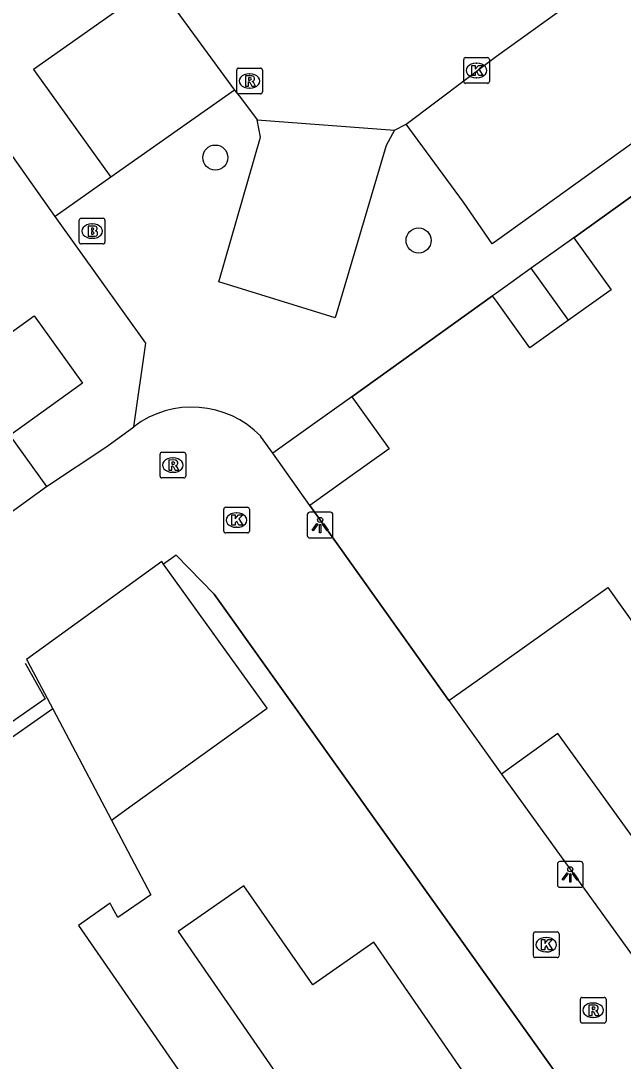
# Model space of a CAD drawing. Extents: x 159265 to 160143, y 383413 to 384319.
# Drawn here: x 159481.49 to 159504.94, y 383502.51 to 383543.03 of the extents above; entities that cross this region are included whole.
import ezdxf

# ---------------------------------------------------------------- set-up
doc = ezdxf.new("R2010")
doc.units = 0
for name, color, linetype in [('IMGEO_Boom', 7, 'Continuous'), ('IMGEO_Brandkraan', 7, 'Continuous'), ('IMGEO_Kolk', 7, 'Continuous'), ('IMGEO_Lichtpunt', 7, 'Continuous'), ('IMGEO_Muur', 7, 'Continuous'), ('IMGEO_Pand', 7, 'Continuous'), ('IMGEO_Rijbaan_lokaal_open', 7, 'Continuous'), ('IMGEO_Rioolput', 7, 'Continuous'), ('IMGEO_Voetpad_open', 7, 'Continuous')]:
    doc.layers.add(name, color=color, linetype=linetype)

msp = doc.modelspace()

# ---------------------------------------------------------------- linework, layer by layer
at = {"layer": 'IMGEO_Boom'}
for centre in [(159489.059, 383537.701), (159496.972, 383534.473)]:
    msp.add_circle(centre, 0.489, dxfattribs=at)
at = {"layer": 'IMGEO_Brandkraan'}
for p, q in [((159483.761, 383534.41), (159483.761, 383535.262)), ((159483.836, 383535.336), (159484.688, 383535.336)), ((159484.762, 383535.262), (159484.762, 383534.41)), ((159484.249, 383535.116), (159484.274, 383535.116)), ((159484.272, 383534.556), (159484.247, 383534.556)), ((159484.688, 383534.336), (159483.836, 383534.336))]:
    msp.add_line(p, q, dxfattribs=at)
for points in [[(159483.761, 383534.41), (159483.761, 383535.262)], [(159483.836, 383535.336), (159484.688, 383535.336)], [(159484.762, 383535.262), (159484.762, 383534.41)], [(159484.109, 383535.036), (159484.109, 383534.636), (159484.322, 383534.636)], [(159484.34, 383535.036), (159484.109, 383535.036)], [(159484.288, 383534.955), (159484.234, 383534.955), (159484.234, 383534.879)], [(159484.234, 383534.879), (159484.287, 383534.879)], [(159484.296, 383534.803), (159484.234, 383534.803), (159484.234, 383534.722)], [(159484.234, 383534.722), (159484.296, 383534.722)], [(159484.688, 383534.336), (159483.836, 383534.336)]]:
    msp.add_lwpolyline(points, dxfattribs=at)
for centre, radius, start, end in [((159483.838, 383535.26), 0.0765, 91.552, 178.448), ((159483.838, 383535.26), 0.0765, 91.552, 178.448), ((159484.686, 383535.26), 0.0765, 1.552, 88.448), ((159484.686, 383535.26), 0.0765, 1.552, 88.448), ((159484.289, 383534.917), 0.0379, 267.8285, 90.9355), ((159484.344, 383534.891), 0.145, 59.4692, 91.5367), ((159484.369, 383534.938), 0.0922, 285.5137, 58.1501), ((159484.374, 383534.746), 0.105, 301.3115, 78.989), ((159484.297, 383534.762), 0.0404, 269.8759, 90.5077), ((159484.328, 383534.887), 0.251, 268.6676, 293.5347), ((159483.838, 383534.412), 0.0765, 181.552, 268.448), ((159483.838, 383534.412), 0.0765, 181.552, 268.448), ((159484.686, 383534.412), 0.0765, 271.552, 358.448), ((159484.686, 383534.412), 0.0765, 271.552, 358.448)]:
    msp.add_arc(centre, radius, start, end, dxfattribs=at)
for centre, major_axis, ratio, start_param, end_param in [((159484.248, 383534.836), (-0.387, 0.002), 0.722429, 4.712389, 7.853982), ((159484.273, 383534.836), (-0.39, 0.002), 0.717154, 1.570796, 4.712389)]:
    msp.add_ellipse(centre, major_axis=major_axis, ratio=ratio, start_param=start_param, end_param=end_param, dxfattribs=at)
at = {"layer": 'IMGEO_Kolk'}
for p, q in [((159498.729, 383540.666), (159498.729, 383541.518)), ((159498.804, 383541.592), (159499.656, 383541.592)), ((159499.217, 383541.372), (159499.242, 383541.372)), ((159499.73, 383541.518), (159499.73, 383540.666)), ((159499.656, 383540.592), (159498.804, 383540.592)), ((159499.24, 383540.812), (159499.215, 383540.812)), ((159489.387, 383523.156), (159489.387, 383524.008)), ((159489.462, 383524.082), (159490.314, 383524.082)), ((159490.388, 383524.008), (159490.388, 383523.156)), ((159489.875, 383523.862), (159489.9, 383523.862)), ((159490.314, 383523.082), (159489.462, 383523.082)), ((159489.898, 383523.302), (159489.873, 383523.302)), ((159501.441, 383506.621), (159501.441, 383507.473)), ((159501.516, 383507.547), (159502.368, 383507.547)), ((159501.929, 383507.327), (159501.954, 383507.327)), ((159502.442, 383507.473), (159502.442, 383506.621)), ((159502.368, 383506.547), (159501.516, 383506.547)), ((159501.952, 383506.767), (159501.927, 383506.767))]:
    msp.add_line(p, q, dxfattribs=at)
for points in [[(159498.729, 383540.666), (159498.729, 383541.518)], [(159498.804, 383541.592), (159499.656, 383541.592)], [(159499.73, 383541.518), (159499.73, 383540.666)], [(159499.05, 383541.292), (159499.173, 383541.292), (159499.173, 383541.141), (159499.303, 383541.292), (159499.467, 383541.292), (159499.321, 383541.141), (159499.474, 383540.892), (159499.322, 383540.892), (159499.237, 383541.056), (159499.173, 383540.989), (159499.173, 383540.892), (159499.05, 383540.892), (159499.05, 383541.292)], [(159499.656, 383540.592), (159498.804, 383540.592)], [(159489.387, 383523.156), (159489.387, 383524.008)], [(159489.462, 383524.082), (159490.314, 383524.082)], [(159490.388, 383524.008), (159490.388, 383523.156)], [(159489.708, 383523.782), (159489.831, 383523.782), (159489.831, 383523.631), (159489.961, 383523.782), (159490.125, 383523.782), (159489.979, 383523.631), (159490.132, 383523.382), (159489.98, 383523.382), (159489.895, 383523.546), (159489.831, 383523.479), (159489.831, 383523.382), (159489.708, 383523.382), (159489.708, 383523.782)], [(159490.314, 383523.082), (159489.462, 383523.082)], [(159501.441, 383506.621), (159501.441, 383507.473)], [(159501.516, 383507.547), (159502.368, 383507.547)], [(159502.442, 383507.473), (159502.442, 383506.621)], [(159501.762, 383507.247), (159501.885, 383507.247), (159501.885, 383507.096), (159502.015, 383507.247), (159502.179, 383507.247), (159502.033, 383507.096), (159502.186, 383506.847), (159502.034, 383506.847), (159501.949, 383507.011), (159501.885, 383506.944), (159501.885, 383506.847), (159501.762, 383506.847), (159501.762, 383507.247)], [(159502.368, 383506.547), (159501.516, 383506.547)]]:
    msp.add_lwpolyline(points, dxfattribs=at)
for centre, start, end in [((159498.806, 383541.516), 91.552, 178.448), ((159498.806, 383541.516), 91.552, 178.448), ((159499.654, 383541.516), 1.552, 88.448), ((159499.654, 383541.516), 1.552, 88.448), ((159498.806, 383540.668), 181.552, 268.448), ((159498.806, 383540.668), 181.552, 268.448), ((159499.654, 383540.668), 271.552, 358.448), ((159499.654, 383540.668), 271.552, 358.448), ((159489.464, 383524.006), 91.552, 178.448), ((159489.464, 383524.006), 91.552, 178.448), ((159490.312, 383524.006), 1.552, 88.448), ((159490.312, 383524.006), 1.552, 88.448), ((159489.464, 383523.158), 181.552, 268.448), ((159489.464, 383523.158), 181.552, 268.448), ((159490.312, 383523.158), 271.552, 358.448), ((159490.312, 383523.158), 271.552, 358.448), ((159501.518, 383507.471), 91.552, 178.448), ((159501.518, 383507.471), 91.552, 178.448), ((159502.366, 383507.471), 1.552, 88.448), ((159502.366, 383507.471), 1.552, 88.448), ((159501.518, 383506.623), 181.552, 268.448), ((159501.518, 383506.623), 181.552, 268.448), ((159502.366, 383506.623), 271.552, 358.448), ((159502.366, 383506.623), 271.552, 358.448)]:
    msp.add_arc(centre, 0.0765, start, end, dxfattribs=at)
for centre, major_axis, ratio, start_param, end_param in [((159499.216, 383541.092), (-0.387, 0.002), 0.722429, 4.712389, 7.853982), ((159499.241, 383541.092), (-0.39, 0.002), 0.717154, 1.570796, 4.712389), ((159489.874, 383523.582), (-0.387, 0.002), 0.722429, 4.712389, 7.853982), ((159489.899, 383523.582), (-0.39, 0.002), 0.717154, 1.570796, 4.712389), ((159501.928, 383507.047), (-0.387, 0.002), 0.722429, 4.712389, 7.853982), ((159501.953, 383507.047), (-0.39, 0.002), 0.717154, 1.570796, 4.712389)]:
    msp.add_ellipse(centre, major_axis=major_axis, ratio=ratio, start_param=start_param, end_param=end_param, dxfattribs=at)
at = {"layer": 'IMGEO_Lichtpunt'}
for p, q in [((159493.543, 383523.888), (159492.735, 383523.888)), ((159493.543, 383523.888), (159492.735, 383523.888)), ((159492.641, 383523.793), (159492.641, 383522.986)), ((159492.641, 383523.793), (159492.641, 383522.986)), ((159493.637, 383522.986), (159493.637, 383523.793)), ((159493.637, 383522.986), (159493.637, 383523.793)), ((159492.735, 383522.892), (159493.543, 383522.892)), ((159492.735, 383522.892), (159493.543, 383522.892)), ((159502.379, 383510.187), (159502.379, 383509.38)), ((159502.379, 383510.187), (159502.379, 383509.38)), ((159503.281, 383510.282), (159502.473, 383510.282)), ((159503.281, 383510.282), (159502.473, 383510.282)), ((159503.375, 383509.38), (159503.375, 383510.187)), ((159503.375, 383509.38), (159503.375, 383510.187)), ((159502.473, 383509.286), (159503.281, 383509.286)), ((159502.473, 383509.286), (159503.281, 383509.286))]:
    msp.add_line(p, q, dxfattribs=at)
for points in [[(159493.015, 383523.457), (159493.054, 383523.429), (159492.866, 383523.167), (159492.828, 383523.194), (159493.015, 383523.457)], [(159493.117, 383523.409), (159493.164, 383523.409), (159493.164, 383523.087), (159493.117, 383523.087), (159493.117, 383523.409)], [(159493.227, 383523.429), (159493.265, 383523.456), (159493.452, 383523.194), (159493.413, 383523.166), (159493.227, 383523.429)], [(159502.753, 383509.851), (159502.792, 383509.823), (159502.604, 383509.561), (159502.566, 383509.588), (159502.753, 383509.851)], [(159502.855, 383509.803), (159502.902, 383509.803), (159502.902, 383509.481), (159502.855, 383509.481), (159502.855, 383509.803)], [(159502.965, 383509.823), (159503.003, 383509.85), (159503.19, 383509.588), (159503.151, 383509.56), (159502.965, 383509.823)]]:
    msp.add_lwpolyline(points, dxfattribs=at)
for centre in [(159493.14, 383523.591), (159502.878, 383509.985)]:
    msp.add_circle(centre, 0.0994, dxfattribs=at)
for centre, start, end in [((159492.735, 383523.793), 90, 180), ((159492.735, 383523.793), 90, 180), ((159493.543, 383523.793), 0, 90), ((159493.543, 383523.793), 0, 90), ((159492.735, 383522.986), 180, 270), ((159492.735, 383522.986), 180, 270), ((159493.543, 383522.986), 270, 0), ((159493.543, 383522.986), 270, 360), ((159502.473, 383510.187), 90, 180), ((159502.473, 383510.187), 90, 180), ((159503.281, 383510.187), 0, 90), ((159503.281, 383510.187), 0, 90), ((159502.473, 383509.38), 180, 270), ((159502.473, 383509.38), 180, 270), ((159503.281, 383509.38), 270, 0), ((159503.281, 383509.38), 270, 360)]:
    msp.add_arc(centre, 0.0946, start, end, dxfattribs=at)
at = {"layer": 'IMGEO_Muur'}
for points in [[(159503.016, 383534.579), (159507.664, 383537.907)], [(159494.37, 383528.389), (159499.853, 383532.314)], [(159498.156, 383516.556), (159492.742, 383524.156)], [(159487.531, 383522.214), (159489.016, 383520.701), (159502.724, 383501.477), (159502.464, 383498.803), (159502.651, 383498.548)], [(159481.651, 383518.018), (159482.429, 383516.62), (159479.511, 383514.594)]]:
    msp.add_lwpolyline(points, dxfattribs=at)
at = {"layer": 'IMGEO_Pand'}
for points in [[(159503.016, 383534.579), (159501.357, 383533.391)], [(159503.016, 383534.579), (159504.468, 383532.552), (159502.808, 383531.363)], [(159501.357, 383533.391), (159500, 383532.419), (159499.853, 383532.314)], [(159502.808, 383531.363), (159501.357, 383533.391)], [(159479.3, 383532.43), (159480.646, 383530.561), (159482.007, 383531.54), (159483.893, 383528.92), (159481.053, 383526.876), (159482.485, 383524.888)], [(159502.808, 383531.363), (159501.305, 383530.287), (159500, 383532.109), (159499.853, 383532.314)], [(159494.37, 383528.389), (159492.756, 383527.233), (159491.295, 383526.187)], [(159494.37, 383528.389), (159495.822, 383526.362), (159494.208, 383525.206), (159492.742, 383524.156)], [(159492.742, 383524.156), (159491.295, 383526.187)], [(159479.549, 383522.772), (159482.485, 383524.888)], [(159487.044, 383521.866), (159486.973, 383521.965), (159481.712, 383518.155), (159481.748, 383518.087), (159482.73, 383516.227)], [(159485.015, 383511.899), (159485.822, 383512.479), (159491.076, 383516.253), (159487.044, 383521.866)], [(159498.156, 383516.556), (159499.562, 383517.557), (159504.339, 383520.96), (159506.044, 383518.566)], [(159482.73, 383516.227), (159479.758, 383514.15), (159479.511, 383514.594), (159473.83, 383510.649)], [(159482.73, 383516.227), (159485.015, 383511.899)], [(159498.156, 383516.556), (159500.198, 383513.689)], [(159510.018, 383513.003), (159509.017, 383512.29), (159509.828, 383511.15), (159506.889, 383509.056), (159502.399, 383515.277), (159500.198, 383513.689)], [(159485.015, 383511.899), (159486.553, 383508.987), (159485.258, 383508.103), (159485.042, 383508.514), (159484.991, 383508.611), (159484.965, 383508.66), (159483.729, 383507.801), (159488.703, 383500.6), (159487.845, 383500), (159486.992, 383499.404), (159488.698, 383496.947), (159491.549, 383492.839), (159486.045, 383488.975)], [(159501.698, 383497.84), (159500.525, 383499.46), (159495.234, 383507.143), (159492.854, 383505.487), (159490.17, 383509.345), (159487.609, 383507.564), (159495.641, 383495.922), (159496.814, 383494.302)]]:
    msp.add_lwpolyline(points, dxfattribs=at)
at = {"layer": 'IMGEO_Rijbaan_lokaal_open'}
for points in [[(159496.488, 383539.005), (159500, 383541.647), (159513.356, 383551.255)], [(159486.755, 383544.503), (159489.801, 383540.323)], [(159489.801, 383540.323), (159490.035, 383540.035), (159490.689, 383539.176)], [(159490.689, 383539.176), (159496.038, 383538.77)], [(159496.038, 383538.77), (159496.488, 383539.005)], [(159482.485, 383524.888), (159484.837, 383526.448), (159485.885, 383527.217)], [(159491.295, 383526.187), (159490.824, 383526.848)], [(159492.742, 383524.156), (159498.156, 383516.556)], [(159502.651, 383498.548), (159502.464, 383498.803), (159502.724, 383501.477), (159489.016, 383520.701), (159487.531, 383522.214), (159487.044, 383521.866)], [(159500.198, 383513.689), (159506.2, 383505.387), (159507.817, 383503.114)]]:
    msp.add_lwpolyline(points, dxfattribs=at)
msp.add_arc((159488.147, 383524.253), 3.729, 44.1089, 127.3457, dxfattribs=at)
at = {"layer": 'IMGEO_Rioolput'}
for p, q in [((159489.891, 383540.257), (159489.891, 383541.109)), ((159489.966, 383541.183), (159490.818, 383541.183)), ((159490.379, 383540.963), (159490.404, 383540.963)), ((159490.892, 383541.109), (159490.892, 383540.257)), ((159490.818, 383540.183), (159489.966, 383540.183)), ((159490.402, 383540.403), (159490.377, 383540.403)), ((159486.906, 383525.298), (159486.906, 383526.15)), ((159486.981, 383526.224), (159487.833, 383526.224)), ((159487.394, 383526.004), (159487.419, 383526.004)), ((159487.907, 383526.15), (159487.907, 383525.298)), ((159487.833, 383525.224), (159486.981, 383525.224)), ((159487.417, 383525.444), (159487.392, 383525.444)), ((159503.269, 383504.071), (159503.269, 383504.923)), ((159503.344, 383504.997), (159504.196, 383504.997)), ((159504.27, 383504.923), (159504.27, 383504.071)), ((159503.757, 383504.777), (159503.782, 383504.777)), ((159503.78, 383504.217), (159503.755, 383504.217)), ((159504.196, 383503.997), (159503.344, 383503.997))]:
    msp.add_line(p, q, dxfattribs=at)
for points in [[(159489.891, 383540.257), (159489.891, 383541.109)], [(159489.966, 383541.183), (159490.818, 383541.183)], [(159490.892, 383541.109), (159490.892, 383540.257)], [(159490.48, 383540.881), (159490.228, 383540.883), (159490.228, 383540.483)], [(159490.228, 383540.483), (159490.352, 383540.483), (159490.352, 383540.645), (159490.363, 383540.645)], [(159490.406, 383540.802), (159490.352, 383540.802), (159490.352, 383540.721)], [(159490.352, 383540.721), (159490.404, 383540.721)], [(159490.41, 383540.616), (159490.481, 383540.483), (159490.621, 383540.483), (159490.556, 383540.609)], [(159490.818, 383540.183), (159489.966, 383540.183)], [(159486.906, 383525.298), (159486.906, 383526.15)], [(159486.981, 383526.224), (159487.833, 383526.224)], [(159487.495, 383525.922), (159487.243, 383525.924), (159487.243, 383525.524)], [(159487.907, 383526.15), (159487.907, 383525.298)], [(159487.243, 383525.524), (159487.367, 383525.524), (159487.367, 383525.686), (159487.378, 383525.686)], [(159487.421, 383525.843), (159487.367, 383525.843), (159487.367, 383525.762)], [(159487.367, 383525.762), (159487.419, 383525.762)], [(159487.425, 383525.657), (159487.496, 383525.524), (159487.636, 383525.524), (159487.571, 383525.65)], [(159487.833, 383525.224), (159486.981, 383525.224)], [(159503.269, 383504.071), (159503.269, 383504.923)], [(159503.344, 383504.997), (159504.196, 383504.997)], [(159504.27, 383504.923), (159504.27, 383504.071)], [(159503.858, 383504.695), (159503.606, 383504.697), (159503.606, 383504.297)], [(159503.606, 383504.297), (159503.73, 383504.297), (159503.73, 383504.459), (159503.741, 383504.459)], [(159503.784, 383504.616), (159503.73, 383504.616), (159503.73, 383504.535)], [(159503.73, 383504.535), (159503.782, 383504.535)], [(159503.788, 383504.43), (159503.859, 383504.297), (159503.999, 383504.297), (159503.934, 383504.423)], [(159504.196, 383503.997), (159503.344, 383503.997)]]:
    msp.add_lwpolyline(points, dxfattribs=at)
for centre, radius, start, end in [((159489.968, 383541.107), 0.0765, 91.552, 178.448), ((159489.968, 383541.107), 0.0765, 91.552, 178.448), ((159490.816, 383541.107), 0.0765, 1.552, 88.448), ((159490.816, 383541.107), 0.0765, 1.552, 88.448), ((159490.362, 383540.592), 0.0533, 26.0293, 88.6989), ((159490.388, 383540.91), 0.19, 274.7715, 282.9687), ((159490.412, 383540.706), 0.0964, 77.0061, 93.1865), ((159490.426, 383540.763), 0.0378, 276.6634, 79.6772), ((159490.479, 383540.771), 0.109, 350.3612, 89.416), ((159490.477, 383540.771), 0.112, 277.5842, 350.9817), ((159490.461, 383540.556), 0.108, 29.5134, 73.7905), ((159489.968, 383540.259), 0.0765, 181.552, 268.448), ((159489.968, 383540.259), 0.0765, 181.552, 268.448), ((159490.816, 383540.259), 0.0765, 271.552, 358.448), ((159490.816, 383540.259), 0.0765, 271.552, 358.448), ((159486.983, 383526.148), 0.0765, 91.552, 178.448), ((159486.983, 383526.148), 0.0765, 91.552, 178.448), ((159487.494, 383525.812), 0.109, 350.3612, 89.416), ((159487.831, 383526.148), 0.0765, 1.552, 88.448), ((159487.831, 383526.148), 0.0765, 1.552, 88.448), ((159487.377, 383525.633), 0.0533, 26.0293, 88.6989), ((159487.403, 383525.951), 0.19, 274.7715, 282.9687), ((159487.427, 383525.747), 0.0964, 77.0061, 93.1865), ((159487.441, 383525.804), 0.0378, 276.6634, 79.6772), ((159487.492, 383525.812), 0.112, 277.5842, 350.9817), ((159487.476, 383525.597), 0.108, 29.5134, 73.7905), ((159486.983, 383525.3), 0.0765, 181.552, 268.448), ((159486.983, 383525.3), 0.0765, 181.552, 268.448), ((159487.831, 383525.3), 0.0765, 271.552, 358.448), ((159487.831, 383525.3), 0.0765, 271.552, 358.448), ((159503.346, 383504.921), 0.0765, 91.552, 178.448), ((159503.346, 383504.921), 0.0765, 91.552, 178.448), ((159504.194, 383504.921), 0.0765, 1.552, 88.448), ((159504.194, 383504.921), 0.0765, 1.552, 88.448), ((159503.74, 383504.406), 0.0533, 26.0293, 88.6989), ((159503.766, 383504.724), 0.19, 274.7715, 282.9687), ((159503.79, 383504.52), 0.0964, 77.0061, 93.1865), ((159503.804, 383504.577), 0.0378, 276.6634, 79.6772), ((159503.857, 383504.585), 0.109, 350.3612, 89.416), ((159503.855, 383504.585), 0.112, 277.5842, 350.9817), ((159503.839, 383504.37), 0.108, 29.5134, 73.7905), ((159503.346, 383504.073), 0.0765, 181.552, 268.448), ((159503.346, 383504.073), 0.0765, 181.552, 268.448), ((159504.194, 383504.073), 0.0765, 271.552, 358.448), ((159504.194, 383504.073), 0.0765, 271.552, 358.448)]:
    msp.add_arc(centre, radius, start, end, dxfattribs=at)
for centre, major_axis, ratio, start_param, end_param in [((159490.378, 383540.683), (-0.387, 0.002), 0.722429, 4.712389, 7.853982), ((159490.403, 383540.683), (-0.39, 0.002), 0.717154, 1.570796, 4.712389), ((159487.393, 383525.724), (-0.387, 0.002), 0.722429, 4.712389, 7.853982), ((159487.418, 383525.724), (-0.39, 0.002), 0.717154, 1.570796, 4.712389), ((159503.756, 383504.497), (-0.387, 0.002), 0.722429, 4.712389, 7.853982), ((159503.781, 383504.497), (-0.39, 0.002), 0.717154, 1.570796, 4.712389)]:
    msp.add_ellipse(centre, major_axis=major_axis, ratio=ratio, start_param=start_param, end_param=end_param, dxfattribs=at)
at = {"layer": 'IMGEO_Voetpad_open'}
for points in [[(159482.829, 383535.412), (159480.537, 383538.62), (159480.868, 383569.607), (159482.758, 383572.378), (159500, 383579.084), (159509.784, 383582.889)], [(159513.356, 383551.255), (159516.778, 383546.526), (159500, 383534.46), (159499.839, 383534.344), (159498.715, 383535.965), (159496.488, 383539.005)], [(159486.755, 383544.503), (159481.978, 383541.136), (159484.997, 383536.939)], [(159489.801, 383540.323), (159484.997, 383536.939)], [(159496.038, 383538.77), (159495.705, 383538.174), (159493.728, 383531.462), (159489.192, 383532.861), (159490.816, 383538.498), (159490.689, 383539.176)], [(159507.664, 383537.907), (159503.016, 383534.579)], [(159484.997, 383536.939), (159482.829, 383535.412)], [(159485.885, 383527.217), (159486.36, 383530.47), (159482.829, 383535.412)], [(159499.853, 383532.314), (159494.37, 383528.389)]]:
    msp.add_lwpolyline(points, dxfattribs=at)

doc.saveas('drawing.dxf')
